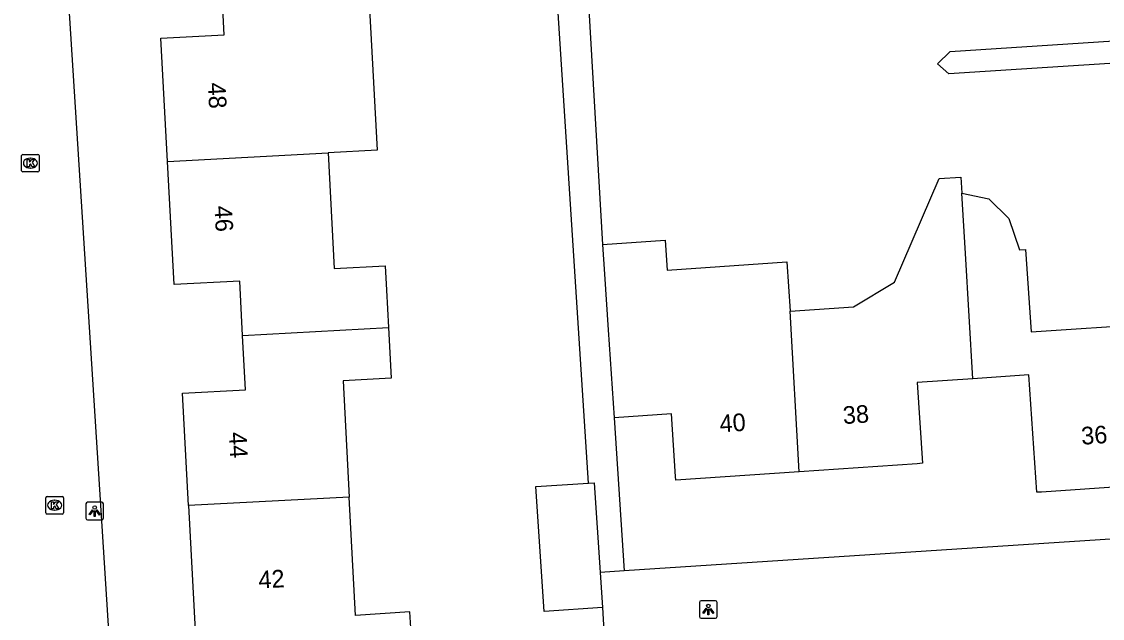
# Model space of a CAD drawing. Extents: x 159689 to 160786, y 387323 to 388339.
# Drawn here: x 160474.3 to 160535.6, y 388252 to 388285.9 of the extents above; entities that cross this region are included whole.
import ezdxf

# ---------------------------------------------------------------- set-up
doc = ezdxf.new("R2010")
doc.units = 0
for name, color, linetype in [('IMGEO_Kolk', 7, 'Continuous'), ('IMGEO_Lichtpunt', 7, 'Continuous'), ('IMGEO_Pand', 7, 'Continuous'), ('IMGEO_Pand_nummerreeks', 7, 'Continuous'), ('IMGEO_Voetpad_open', 7, 'Continuous')]:
    doc.layers.add(name, color=color, linetype=linetype)

msp = doc.modelspace()

# ---------------------------------------------------------------- linework, layer by layer
at = {"layer": 'IMGEO_Kolk'}
for p, q in [((160474.264, 388277.403), (160474.264, 388278.255)), ((160474.339, 388278.329), (160475.191, 388278.329)), ((160475.265, 388278.255), (160475.265, 388277.403)), ((160474.775, 388277.549), (160474.75, 388277.549)), ((160474.752, 388278.109), (160474.777, 388278.109)), ((160475.191, 388277.329), (160474.339, 388277.329)), ((160475.638, 388258.002), (160475.638, 388258.854)), ((160475.713, 388258.928), (160476.565, 388258.928)), ((160476.126, 388258.708), (160476.151, 388258.708)), ((160476.639, 388258.854), (160476.639, 388258.002)), ((160476.565, 388257.928), (160475.713, 388257.928)), ((160476.149, 388258.148), (160476.124, 388258.148))]:
    msp.add_line(p, q, dxfattribs=at)
for points in [[(160474.264, 388277.403), (160474.264, 388278.255)], [(160474.339, 388278.329), (160475.191, 388278.329)], [(160475.265, 388278.255), (160475.265, 388277.403)], [(160474.585, 388278.029), (160474.708, 388278.029), (160474.708, 388277.878), (160474.838, 388278.029), (160475.002, 388278.029), (160474.856, 388277.878), (160475.009, 388277.629), (160474.857, 388277.629), (160474.772, 388277.793), (160474.708, 388277.726), (160474.708, 388277.629), (160474.585, 388277.629), (160474.585, 388278.029)], [(160475.191, 388277.329), (160474.339, 388277.329)], [(160475.638, 388258.002), (160475.638, 388258.854)], [(160475.713, 388258.928), (160476.565, 388258.928)], [(160475.959, 388258.628), (160476.082, 388258.628), (160476.082, 388258.477), (160476.212, 388258.628), (160476.376, 388258.628), (160476.23, 388258.477), (160476.383, 388258.228), (160476.231, 388258.228), (160476.146, 388258.392), (160476.082, 388258.325), (160476.082, 388258.228), (160475.959, 388258.228), (160475.959, 388258.628)], [(160476.639, 388258.854), (160476.639, 388258.002)], [(160476.565, 388257.928), (160475.713, 388257.928)]]:
    msp.add_lwpolyline(points, dxfattribs=at)
for centre, start, end in [((160474.341, 388278.253), 91.55205, 178.44795), ((160474.341, 388278.253), 91.55205, 178.44795), ((160475.189, 388278.253), 1.55205, 88.44795), ((160475.189, 388278.253), 1.55205, 88.44795), ((160474.341, 388277.405), 181.55205, 268.44795), ((160474.341, 388277.405), 181.55205, 268.44795), ((160475.189, 388277.405), 271.55205, 358.44795), ((160475.189, 388277.405), 271.55205, 358.44795), ((160475.715, 388258.852), 91.55205, 178.44795), ((160475.715, 388258.852), 91.55205, 178.44795), ((160476.563, 388258.852), 1.55205, 88.44795), ((160476.563, 388258.852), 1.55205, 88.44795), ((160475.715, 388258.004), 181.55205, 268.44795), ((160475.715, 388258.004), 181.55205, 268.44795), ((160476.563, 388258.004), 271.55205, 358.44795), ((160476.563, 388258.004), 271.55205, 358.44795)]:
    msp.add_arc(centre, 0.0765, start, end, dxfattribs=at)
for centre, major_axis, ratio, start_param, end_param in [((160474.751, 388277.829), (-0.387, 0.002), 0.722429, 4.712389, 7.853982), ((160474.776, 388277.829), (-0.39, 0.002), 0.717154, 1.570796, 4.712389), ((160476.125, 388258.428), (-0.387, 0.002), 0.722429, 4.712389, 7.853982), ((160476.15, 388258.428), (-0.39, 0.002), 0.717154, 1.570796, 4.712389)]:
    msp.add_ellipse(centre, major_axis=major_axis, ratio=ratio, start_param=start_param, end_param=end_param, dxfattribs=at)
at = {"layer": 'IMGEO_Lichtpunt'}
for p, q in [((160477.915, 388258.499), (160477.915, 388257.692)), ((160477.915, 388258.499), (160477.915, 388257.692)), ((160478.817, 388258.594), (160478.009, 388258.594)), ((160478.817, 388258.594), (160478.009, 388258.594)), ((160478.911, 388257.692), (160478.911, 388258.499)), ((160478.911, 388257.692), (160478.911, 388258.499)), ((160478.009, 388257.598), (160478.817, 388257.598)), ((160478.009, 388257.598), (160478.817, 388257.598)), ((160513.651, 388253.01), (160512.843, 388253.01)), ((160513.651, 388253.01), (160512.843, 388253.01)), ((160512.749, 388252.915), (160512.749, 388252.108)), ((160512.749, 388252.915), (160512.749, 388252.108)), ((160513.745, 388252.108), (160513.745, 388252.915)), ((160513.745, 388252.108), (160513.745, 388252.915)), ((160512.843, 388252.014), (160513.651, 388252.014)), ((160512.843, 388252.014), (160513.651, 388252.014))]:
    msp.add_line(p, q, dxfattribs=at)
for points in [[(160478.289, 388258.163), (160478.328, 388258.135), (160478.14, 388257.873), (160478.102, 388257.9), (160478.289, 388258.163)], [(160478.391, 388258.115), (160478.438, 388258.115), (160478.438, 388257.793), (160478.391, 388257.793), (160478.391, 388258.115)], [(160478.501, 388258.135), (160478.539, 388258.162), (160478.726, 388257.9), (160478.687, 388257.872), (160478.501, 388258.135)], [(160513.123, 388252.579), (160513.162, 388252.551), (160512.974, 388252.289), (160512.936, 388252.316), (160513.123, 388252.579)], [(160513.225, 388252.531), (160513.272, 388252.531), (160513.272, 388252.209), (160513.225, 388252.209), (160513.225, 388252.531)], [(160513.335, 388252.551), (160513.373, 388252.578), (160513.56, 388252.316), (160513.521, 388252.288), (160513.335, 388252.551)]]:
    msp.add_lwpolyline(points, dxfattribs=at)
for centre in [(160478.414, 388258.297), (160513.248, 388252.713)]:
    msp.add_circle(centre, 0.0994, dxfattribs=at)
for centre, start, end in [((160478.009, 388258.499), 90, 180), ((160478.009, 388258.499), 90, 180), ((160478.817, 388258.499), 0, 90), ((160478.817, 388258.499), 0, 90), ((160478.009, 388257.692), 180, 270), ((160478.009, 388257.692), 180, 270), ((160478.817, 388257.692), 270, 0), ((160478.817, 388257.692), 270, 360), ((160512.843, 388252.915), 90, 180), ((160512.843, 388252.915), 90, 180), ((160513.651, 388252.915), 0, 90), ((160513.651, 388252.915), 0, 90), ((160512.843, 388252.108), 180, 270), ((160512.843, 388252.108), 180, 270), ((160513.651, 388252.108), 270, 0), ((160513.651, 388252.108), 270, 360)]:
    msp.add_arc(centre, 0.0946, start, end, dxfattribs=at)
at = {"layer": 'IMGEO_Pand'}
for points in [[(160482.548, 388277.929), (160482.174, 388284.919), (160485.768, 388285.112), (160485.609, 388288.095)], [(160493.915, 388288.54), (160494.003, 388286.891), (160494.075, 388285.551), (160494.45, 388278.564), (160491.659, 388278.415)], [(160482.548, 388277.929), (160491.659, 388278.415)], [(160491.659, 388278.415), (160492.011, 388271.852), (160494.903, 388272.007), (160494.977, 388270.62), (160495.091, 388268.504)], [(160486.811, 388268.061), (160486.646, 388271.14), (160482.922, 388270.941), (160482.548, 388277.929)], [(160517.9, 388269.433), (160521.491, 388269.676), (160523.826, 388271.084), (160526.345, 388276.967), (160527.592, 388277.041), (160527.646, 388276.136)], [(160527.646, 388276.136), (160529.181, 388275.814), (160530.318, 388274.686), (160530.915, 388272.906), (160531.26, 388272.929), (160531.575, 388268.26), (160538.413, 388268.722)], [(160528.27, 388265.601), (160527.849, 388272.699), (160527.646, 388276.136)], [(160507.239, 388273.224), (160510.798, 388273.464), (160510.913, 388271.768), (160517.711, 388272.228), (160517.9, 388269.433)], [(160507.239, 388273.224), (160507.354, 388271.527), (160507.567, 388268.378), (160507.904, 388263.389)], [(160518.408, 388260.33), (160517.9, 388269.433)], [(160486.811, 388268.061), (160495.091, 388268.504)], [(160495.091, 388268.504), (160495.245, 388265.627), (160492.514, 388265.48), (160492.867, 388258.893)], [(160483.733, 388258.404), (160483.391, 388264.789), (160486.976, 388264.981), (160486.811, 388268.061)], [(160528.27, 388265.601), (160525.101, 388265.387), (160525.411, 388260.803), (160525.112, 388260.783), (160518.408, 388260.33)], [(160538.992, 388259.637), (160532.162, 388259.176), (160531.892, 388259.158), (160531.442, 388265.815), (160528.27, 388265.601)], [(160518.408, 388260.33), (160511.406, 388259.857), (160511.393, 388260.057), (160511.153, 388263.608), (160507.904, 388263.389)], [(160507.235, 388252.619), (160503.924, 388252.403), (160503.461, 388259.483), (160506.44, 388259.677)], [(160506.44, 388259.677), (160506.773, 388259.699), (160507.105, 388254.617)], [(160492.867, 388258.893), (160483.733, 388258.404)], [(160483.733, 388258.404), (160484.112, 388251.323), (160484.13, 388250.982), (160487.716, 388251.174), (160487.86, 388248.467), (160496.51, 388249.052), (160496.3, 388252.386), (160493.227, 388252.169), (160492.867, 388258.893)], [(160507.105, 388254.617), (160507.235, 388252.619)]]:
    msp.add_lwpolyline(points, dxfattribs=at)
at = {"layer": 'IMGEO_Voetpad_open'}
for points in [[(160507.235, 388252.619), (160507.386, 388250), (160507.406, 388249.659), (160500, 388249.166), (160479.437, 388247.796), (160479.426, 388247.963), (160479.297, 388250), (160479.234, 388250.993), (160475.622, 388307.75)], [(160568.52, 388275.325), (160567.865, 388285.525), (160526.898, 388282.895), (160526.254, 388283.456), (160526.974, 388284.156), (160567.335, 388286.785), (160566.706, 388296.433)], [(160505.989, 388294.703), (160507.239, 388273.224)], [(160506.44, 388259.677), (160504.186, 388294.578)], [(160507.904, 388263.389), (160508.468, 388254.705)], [(160569.622, 388258.674), (160545.38, 388257.101), (160508.468, 388254.705)], [(160508.468, 388254.705), (160507.105, 388254.617)]]:
    msp.add_lwpolyline(points, dxfattribs=at)

# ---------------------------------------------------------------- texts
at = {"layer": 'IMGEO_Pand_nummerreeks'}
for s, rotation, p in [('48', 273.06313, (160484.833, 388282.381)), ('46', 273.06313, (160485.207, 388275.395)), ('38', 3.86174, (160520.918, 388263.026)), ('40', 3.86431, (160513.916, 388262.553)), ('36', 3.86174, (160534.449, 388261.856)), ('44', 273.06375, (160486.034, 388262.556)), ('42', 3.06532, (160487.734, 388253.698))]:
    msp.add_text(s, height=1, rotation=rotation, dxfattribs=at).set_placement(p)

doc.saveas('drawing.dxf')
